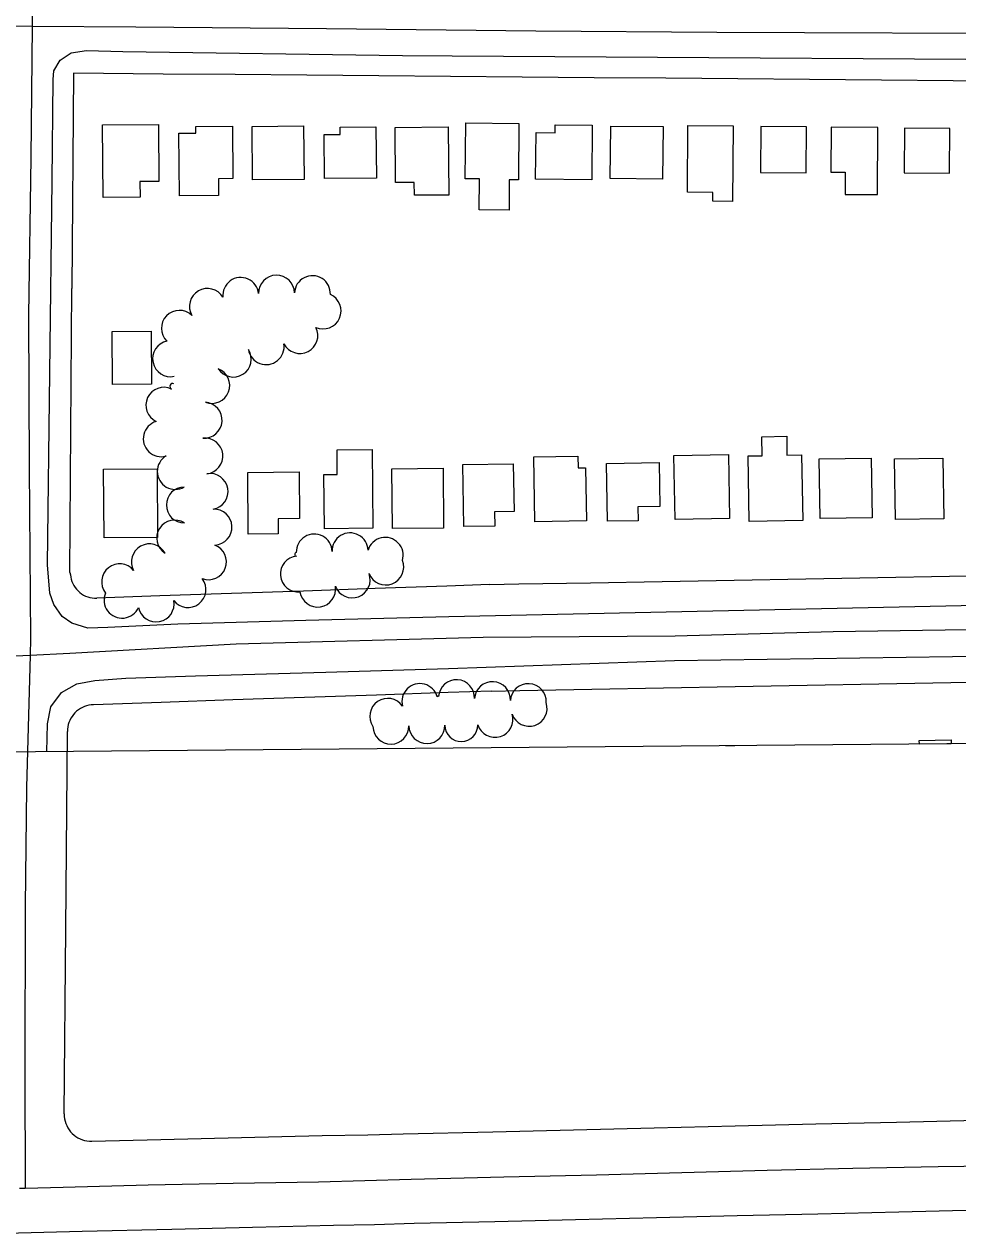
# Model space of a CAD drawing. Extents: x -2233 to 187241, y 4582 to 150524.
# Drawn here: x 112255 to 112775, y 57097 to 57771 of the extents above; entities that cross this region are included whole.
import ezdxf

# ---------------------------------------------------------------- set-up
doc = ezdxf.new("R2010")
doc.units = 0
for name, color, linetype in [('60', 7, 'Continuous'), ('BLDG', 7, 'Continuous'), ('GE_X_CL_2000', 7, 'Continuous'), ('ROAD', 7, 'Continuous'), ('RW_X_Fee_RW', 7, 'Continuous'), ('TREES', 7, 'Continuous')]:
    doc.layers.add(name, color=color, linetype=linetype)

msp = doc.modelspace()

# ---------------------------------------------------------------- linework, layer by layer
at = {"layer": '60'}
msp.add_line((115014.43, 57389.55), (110014.63, 57345.92), dxfattribs=at)
at = {"layer": 'BLDG'}
for p, q in [((112645.63, 57368.88), (112650.64, 57369)), ((112650.65, 57368.93), (112645.63, 57368.88)), ((112650.64, 57369), (112650.65, 57368.93)), ((112753.38, 57371.77), (112771.15, 57372.19)), ((112753.43, 57369.82), (112753.38, 57371.77)), ((112771.2, 57369.98), (112753.43, 57369.82)), ((112771.15, 57372.19), (112771.2, 57369.98))]:
    msp.add_line(p, q, dxfattribs=at)
for points in [[(112329.53, 57714.94), (112329.81, 57683.2), (112319.24, 57683.11), (112319.32, 57674.46), (112298.78, 57674.28), (112298.42, 57714.67)], [(112350.47, 57710.17), (112350.43, 57713.75), (112370.73, 57713.93), (112370.99, 57684.74), (112363.01, 57684.67), (112363.09, 57675.4), (112341.28, 57675.21), (112340.98, 57710.09)], [(112410.4, 57714.13), (112410.66, 57684.25), (112382.01, 57684), (112381.74, 57713.88)], [(112430.75, 57709.43), (112430.71, 57713.5), (112450.74, 57713.67), (112450.99, 57685.1), (112422.11, 57684.85), (112421.9, 57709.35)], [(112490.96, 57713.56), (112491.29, 57675.63), (112472.12, 57675.47), (112472.06, 57682.63), (112461.65, 57682.53), (112461.38, 57713.3)], [(112530.4, 57715.49), (112530.12, 57684.07), (112525.01, 57684.12), (112524.87, 57667.27), (112508.19, 57667.41), (112508.34, 57684.59), (112500.45, 57684.66), (112500.71, 57715.75)], [(112550.58, 57710.33), (112550.61, 57714.69), (112571.21, 57714.51), (112570.94, 57684.1), (112539.68, 57684.37), (112539.9, 57710.43)], [(112610.66, 57713.78), (112610.42, 57684.53), (112581.23, 57684.78), (112581.48, 57714.03)], [(112649.72, 57714.1), (112649.36, 57672.08), (112638.39, 57672.18), (112638.43, 57677.08), (112624.23, 57677.2), (112624.55, 57714.31)], [(112664.89, 57688.13), (112690.29, 57687.91), (112690.51, 57713.57), (112665.12, 57713.79)], [(112704.04, 57688.35), (112712.14, 57688.28), (112712.04, 57676), (112730.03, 57675.85), (112730.35, 57713.22), (112704.26, 57713.44)], [(112744.93, 57688.02), (112770.29, 57687.8), (112770.5, 57712.65), (112745.15, 57712.87)], [(112325.51, 57599.79), (112325.77, 57570.3), (112304.04, 57570.11), (112303.78, 57599.6)], [(112665.85, 57530.45), (112665.67, 57541.03), (112679.52, 57541.26), (112679.69, 57530.79), (112687.86, 57530.92), (112688.47, 57494.27), (112658.59, 57493.78), (112657.98, 57530.32)], [(112422.02, 57489.76), (112421.76, 57519.88), (112429.16, 57519.94), (112429.04, 57533.67), (112448.6, 57533.84), (112448.98, 57490)], [(112563.19, 57530.23), (112563.3, 57523.71), (112567.54, 57523.77), (112568.03, 57494.08), (112539.23, 57493.59), (112538.64, 57529.83)], [(112647.67, 57495.37), (112617.33, 57494.88), (112616.74, 57530.54), (112647.08, 57531.05)], [(112726.55, 57529.11), (112727.1, 57495.85), (112698.21, 57495.38), (112697.66, 57528.64)], [(112766.58, 57529.15), (112767.14, 57495.28), (112740.11, 57494.84), (112739.55, 57528.7)], [(112328.8, 57523.16), (112329.13, 57484.89), (112299.33, 57484.63), (112299, 57522.9)], [(112488.41, 57490.1), (112459.94, 57489.85), (112459.65, 57523.18), (112488.12, 57523.43)], [(112527.21, 57525.92), (112527.65, 57499.44), (112516.74, 57499.26), (112516.87, 57491.23), (112499.68, 57490.95), (112499.11, 57525.46)], [(112608.54, 57526.57), (112608.93, 57502.22), (112596.65, 57502.02), (112596.78, 57494.2), (112579.62, 57493.92), (112579.1, 57526.08)], [(112408.2, 57495.38), (112396.25, 57495.28), (112396.33, 57486.94), (112379.57, 57486.79), (112379.27, 57521.17), (112407.97, 57521.42)]]:
    msp.add_lwpolyline(points, close=True, dxfattribs=at)
at = {"layer": 'GE_X_CL_2000'}
for points in [[(112262.43, 58100.01), (112261.7, 58038.48), (112260.88, 57961.51), (112260.28, 57884.54), (112259.85, 57810.25), (112259.17, 57769.75)], [(112135.29, 57770.16), (112259.17, 57769.75)], [(112259.17, 57769.75), (112258.52, 57696.28), (112257.16, 57608.75), (112257.46, 57523.62), (112258.24, 57428.56), (112258.09, 57419.4)], [(112259.17, 57769.75), (112316.88, 57769.37), (112423.19, 57768.37), (112539.84, 57767.05), (112640.57, 57766.42), (112836.22, 57765.53), (112904.27, 57764.64), (112949.47, 57764.46), (113039.67, 57763.88), (113118.73, 57763.05), (113217.19, 57761.69), (113308.42, 57761.33), (113328.71, 57760.92)], [(112258.09, 57419.4), (112280.21, 57420.42), (112372.84, 57425.7), (112510.48, 57429.29), (112617.33, 57430.16), (112705.46, 57432.52), (112817.64, 57434.25), (112902.9, 57435.98), (112980.86, 57437.81), (113072.36, 57439.71), (113188.49, 57441.33), (113293.12, 57443.5), (113327.05, 57444.14)], [(111386.28, 57384.82), (111400.24, 57385.89), (111428.56, 57387.53), (111477.57, 57389.53), (111526.62, 57390.69), (111532.7, 57390.83), (111555.71, 57391.51), (111689.45, 57395.06), (111760.32, 57396.87), (111840.66, 57398.35), (111938.64, 57402.64), (112043.6, 57407.81), (112161.28, 57414.52), (112221.05, 57417.68), (112258.09, 57419.4)], [(112258.09, 57419.4), (112256.15, 57345.62), (112255.23, 57279.75), (112255.05, 57186.84), (112255.36, 57122.48)], [(112255.36, 57122.48), (112276.42, 57122.96), (112323.83, 57124.27), (112371.25, 57125.27), (112418.68, 57125.97), (112470.29, 57127.52), (112521.91, 57128.84), (112573.53, 57129.92), (112621.12, 57131.28), (112668.71, 57132.5), (112716.3, 57133.6), (112763.89, 57134.57), (112792.47, 57134.97), (112821.04, 57135.56), (112849.62, 57136.33), (112878.19, 57137.28), (112906.76, 57138.42), (112986.88, 57140.05), (113176.74, 57144.7), (113249.09, 57146.5), (113308.36, 57148.03), (113324.44, 57148.56)], [(112252.09, 57122.4), (112255.36, 57122.48)]]:
    msp.add_lwpolyline(points, dxfattribs=at)
at = {"layer": 'ROAD'}
for points in [[(112491.24, 57440.63), (112411.67, 57438.71), (112340.4, 57436.54), (112301.34, 57434.72), (112290.24, 57434.46), (112281.36, 57437.14), (112275.84, 57440.91), (112271.2, 57447.64), (112269.09, 57453.96), (112267.76, 57469.62), (112270.27, 57683.45), (112270.95, 57740.03), (112271.35, 57744.84), (112274.88, 57750.8), (112281.02, 57754.75), (112289.47, 57756.06), (112309.68, 57755.6), (112465.53, 57753.32), (112493.2, 57753.18)], [(112493.2, 57753.18), (112893.62, 57750.62), (113302.5, 57747.66), (113308.02, 57746.32), (113312.02, 57743.96), (113314.15, 57741.06), (113315.62, 57735.99), (113316.01, 57729.69), (113315.06, 57479.24), (113312.07, 57468.16), (113305.73, 57461.48), (113299.39, 57458.29), (113292.52, 57456.48), (113284.91, 57455.67), (112889.18, 57449.14), (112491.24, 57440.63)], [(112491.06, 57411.98), (112617.07, 57416.28), (112771.97, 57418.63), (113059.31, 57424.34), (113291.66, 57428.11), (113297.94, 57427.63), (113301.03, 57426.27), (113305.17, 57424.21), (113309.51, 57419.84), (113312.14, 57413.76), (113313.61, 57405.27), (113313.34, 57374.71)], [(112267.42, 57365.58), (112267.74, 57381.16), (112269.55, 57390.52), (112275.64, 57398.52), (112284.15, 57403.44), (112294.19, 57405.18), (112311.45, 57406.54), (112350.12, 57407.92), (112422.85, 57409.88), (112491.06, 57411.98)]]:
    msp.add_lwpolyline(points, dxfattribs=at)
at = {"layer": 'RW_X_Fee_RW'}
for p, q in [((112282.26, 57743.45), (112281.3, 57623.49)), ((112280.29, 57465.39), (112281.3, 57623.49)), ((112277.91, 57266.76), (112278.82, 57376.86)), ((112277.06, 57163.82), (112277.91, 57266.76))]:
    msp.add_line(p, q, dxfattribs=at)
for points in [[(112892.26, 57738.23), (112852.26, 57738.58), (112812.26, 57738.92), (112772.26, 57739.26), (112732.26, 57739.6), (112692.26, 57739.94), (112652.26, 57740.29), (112612.26, 57740.63), (112572.26, 57740.97), (112532.26, 57741.31), (112492.26, 57741.65), (112452.26, 57741.99), (112412.26, 57742.34), (112372.26, 57742.68), (112332.26, 57743.02), (112282.26, 57743.45)], [(112280.29, 57465.39), (112280.57, 57464.12), (112280.73, 57462.86), (112281, 57461.61), (112281.38, 57460.4), (112281.87, 57459.22), (112282.47, 57458.1), (112283.16, 57457.03), (112283.95, 57456.03), (112284.82, 57455.1), (112285.77, 57454.25), (112286.79, 57453.49), (112287.88, 57452.83), (112289.02, 57452.27), (112290.21, 57451.81), (112291.43, 57451.46), (112292.68, 57451.22), (112293.95, 57451.09), (112295.22, 57451.08)], [(112513.92, 57458.67), (112530.25, 57458.98), (112570.24, 57459.71), (112610.24, 57460.45), (112650.23, 57461.19), (112690.22, 57461.92), (112730.22, 57462.66), (112770.21, 57463.4), (112810.21, 57464.14), (112830.2, 57464.51), (112850.2, 57464.87), (112890.2, 57465.61)], [(112513.92, 57458.67), (112490.26, 57457.85), (112450.28, 57456.46), (112410.3, 57455.07), (112370.31, 57453.69), (112330.33, 57452.3), (112295.22, 57451.08)], [(112515.03, 57399.33), (112530.91, 57399.62), (112570.91, 57400.36), (112610.9, 57401.09), (112650.89, 57401.83), (112690.89, 57402.57), (112730.88, 57403.31), (112770.88, 57404.04), (112810.87, 57404.78), (112850.87, 57405.52), (112890.86, 57406.26), (112930.85, 57406.99), (112970.85, 57407.73), (113010.84, 57408.47), (113050.84, 57409.21), (113090.83, 57409.94), (113130.83, 57410.68), (113170.82, 57411.42), (113210.81, 57412.15), (113250.81, 57412.89), (113283.79, 57413.5)], [(112450.95, 57397.15), (112410.97, 57395.81), (112370.98, 57394.42), (112330.99, 57393.03), (112293.3, 57391.72)], [(112515.03, 57399.33), (112490.92, 57398.49), (112450.95, 57397.15)], [(112293.3, 57391.72), (112292.03, 57391.63), (112290.77, 57391.42), (112289.54, 57391.11), (112288.34, 57390.7), (112287.17, 57390.18), (112286.06, 57389.57), (112285, 57388.86), (112284, 57388.07), (112283.07, 57387.2), (112282.23, 57386.25), (112281.46, 57385.23), (112280.78, 57384.16), (112280.2, 57383.02), (112279.72, 57381.85), (112279.34, 57380.63), (112279.06, 57379.39), (112278.89, 57378.13), (112278.82, 57376.86)], [(112446.25, 57152.24), (112465.8, 57152.81), (112515.79, 57153.91), (112560.78, 57154.99), (112605.77, 57156.07), (112650.75, 57157.15), (112695.74, 57158.23), (112740.73, 57159.31), (112785.72, 57160.39), (112830.71, 57161.47), (112875.7, 57162.55), (112920.68, 57163.63), (112965.67, 57164.71), (113010.66, 57165.79), (113055.65, 57166.86), (113100.64, 57167.94), (113145.62, 57169.02), (113195.61, 57170.22), (113245.6, 57171.42), (113282.66, 57172.31)], [(112277.06, 57163.82), (112277.11, 57162.43), (112277.28, 57161.11), (112277.56, 57159.8), (112277.96, 57158.53), (112278.47, 57157.29), (112279.09, 57156.11), (112279.81, 57154.98), (112280.63, 57153.93), (112281.54, 57152.95), (112282.53, 57152.06), (112283.6, 57151.26), (112284.73, 57150.55), (112285.93, 57149.95), (112287.17, 57149.46), (112288.45, 57149.08), (112289.76, 57148.82), (112291.09, 57148.67), (112292.42, 57148.65)], [(112292.42, 57148.65), (112330.84, 57149.57), (112375.82, 57150.65), (112420.81, 57151.73), (112446.25, 57152.24)], [(112449.98, 57102.31), (112471.98, 57102.94), (112516.97, 57103.92), (112561.96, 57105), (112606.95, 57106.08), (112651.94, 57107.16), (112696.92, 57108.24), (112741.91, 57109.32), (112786.9, 57110.4), (112831.89, 57111.48), (112876.88, 57112.56), (112921.87, 57113.64), (112966.85, 57114.72), (113011.84, 57115.8), (113056.83, 57116.88), (113101.82, 57117.96), (113146.81, 57119.04), (113196.79, 57120.24), (113246.78, 57121.44), (113281.28, 57122.27)], [(112203.7, 57096.5), (112237.04, 57097.3), (112287.03, 57098.5), (112337.02, 57099.7), (112382, 57100.78), (112426.99, 57101.86), (112449.98, 57102.31)]]:
    msp.add_lwpolyline(points, dxfattribs=at)
at = {"layer": 'TREES'}
for centre, radius, start, end in [((112375.41, 57619.71), 10, 6.10039, 186.10039), ((112395.36, 57620.97), 10, 1.13282, 181.13282), ((112415.34, 57620.69), 10, 357.23402, 177.23403), ((112356.84, 57613.61), 10, 30.28946, 210.28946), ((112421.28, 57611.07), 10, 246.07749, 66.07749), ((112341.23, 57601.39), 10, 45.83137, 225.83137), ((112408.33, 57597.35), 10, 207.2448, 27.2448), ((112336.33, 57584.43), 10, 101.94068, 281.94068), ((112371.25, 57584.23), 10, 212.37333, 32.37333), ((112389.57, 57591.18), 10, 189.15078, 9.15078), ((112359.26, 57569.53), 10, 249.25794, 69.25794), ((112337.52, 57569.07), 1.62, 66.34823, 246.34823), ((112332.6, 57558.54), 10, 64.74465, 244.74465), ((112355.03, 57550.2), 10, 266.06631, 86.06631), ((112331.12, 57539.89), 10, 106.17603, 286.17603), ((112355.46, 57530.29), 10, 276.38081, 96.38081), ((112338.93, 57521.64), 10, 120.17743, 300.17743), ((112358.32, 57510.5), 10, 280.07531, 100.07531), ((112343.98, 57503), 10, 90.11644, 270.11644), ((112360.53, 57490.67), 10, 272.67235, 92.67235), ((112338.62, 57484.57), 10, 57.46683, 237.46683), ((112324.49, 57471.31), 10, 28.89462, 208.89462), ((112416.34, 57476.81), 10, 1.79248, 181.79248), ((112436.33, 57477.44), 10, 1.79248, 181.79248), ((112455.91, 57474.91), 10, 343.49469, 163.49469), ((112357.46, 57471.32), 10, 249.27651, 69.27651), ((112406.44, 57475.51), 0.996, 95.39911, 275.39911), ((112307.93, 57460.22), 10, 38.72821, 218.72821), ((112407.47, 57464.56), 10, 95.39911, 275.39911), ((112456.18, 57468.43), 10, 201.34987, 21.34987), ((112346.01, 57455.86), 10, 217.64271, 37.64271), ((112437.52, 57461.24), 10, 200.7784, 20.7784), ((112418.29, 57456.15), 10, 188.87831, 8.87831), ((112309.29, 57449.95), 10, 156.36934, 336.36934), ((112328.27, 57447.85), 10, 190.98753, 10.98753), ((112475.2, 57393.51), 10, 14.7655, 194.7655), ((112495.63, 57395.68), 10, 356.82314, 176.82314), ((112515.6, 57394.57), 10, 356.82314, 176.82314), ((112535.57, 57393.46), 10, 356.82314, 176.82314), ((112457.29, 57385.29), 10, 34.54592, 214.54592), ((112485.26, 57396.14), 0.397, 12.70445, 192.70445), ((112536.07, 57389.72), 10, 198.58581, 18.58581), ((112479.05, 57380.12), 10, 180.96757, 0.96757), ((112498.27, 57380.45), 9.22, 180.96757, 0.96757), ((112517.05, 57383.57), 10, 197.23808, 17.23808), ((112459.06, 57379.79), 10, 180.96757, 0.96757)]:
    msp.add_arc(centre, radius, start, end, dxfattribs=at)

doc.saveas('drawing.dxf')
